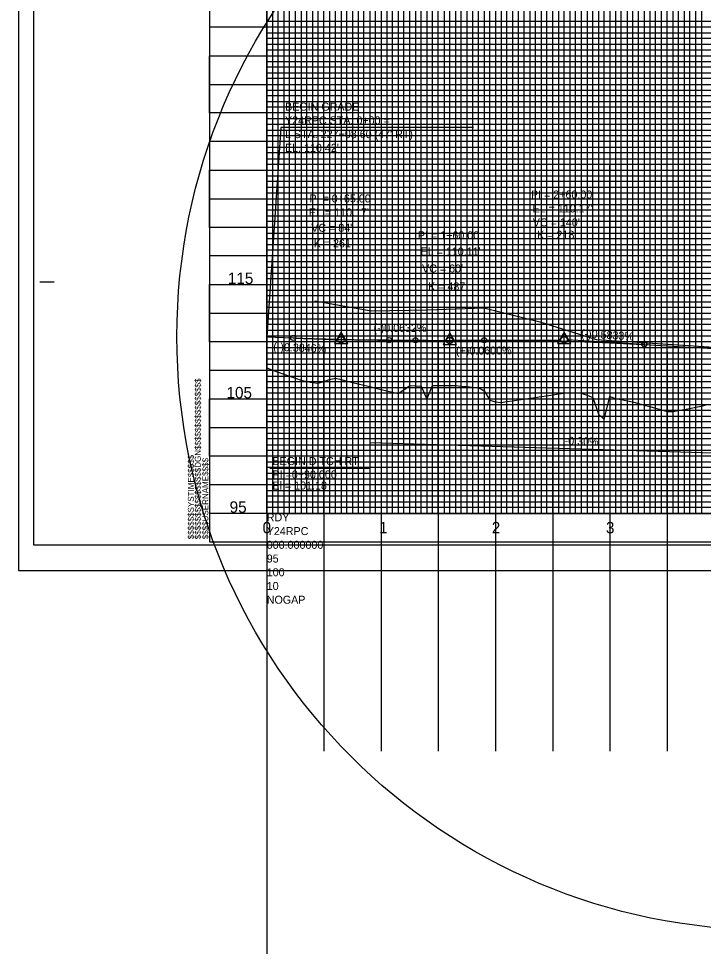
# Model space of a CAD drawing. Extents: x 2345490 to 2436403, y 465165 to 573888.
# Drawn here: x 2410678 to 2411277, y 527393 to 528205 of the extents above; entities that cross this region are included whole.
import ezdxf

# ---------------------------------------------------------------- set-up
doc = ezdxf.new("R2010")
doc.units = 0
for name, color, linetype in [('Old_Level_1', 7, 'Continuous'), ('Old_Level_18', 7, 'Continuous'), ('Old_Level_2', 7, 'Continuous'), ('Old_Level_3', 7, 'Continuous'), ('Old_Level_40', 7, 'Continuous'), ('Old_Level_41', 7, 'Continuous'), ('Old_Level_42', 7, 'Continuous'), ('Old_Level_43', 7, 'Continuous'), ('Old_Level_50', 7, 'Continuous'), ('Old_Level_51', 7, 'Continuous'), ('Old_Level_52', 7, 'Continuous'), ('Old_Level_62', 7, 'Continuous'), ('Old_Level_63', 7, 'Continuous')]:
    doc.layers.add(name, color=color, linetype=linetype)

msp = doc.modelspace()

# ---------------------------------------------------------------- linework, layer by layer
at = {"layer": 'Old_Level_1'}
msp.add_lwpolyline([(2410895.325, 527899.13175), (2410900.325, 527897.31625), (2410905.325, 527895.5035), (2410910.325, 527893.693), (2410915.325, 527891.885), (2410920.325, 527890.0795), (2410925.325, 527888.346), (2410930.325, 527887.3755), (2410935.325, 527886.411), (2410940.325, 527885.72725), (2410945.325, 527887.3925), (2410950.325, 527889.05825), (2410955.325, 527890.15175), (2410960.325, 527888.925), (2410965.325, 527887.7005), (2410970.325, 527886.47775), (2410975.325, 527885.2575), (2410980.325, 527884.03925), (2410985.325, 527882.82325), (2410990.325, 527881.60975), (2410995.325, 527880.3985), (2411000.325, 527879.18975), (2411005.325, 527877.93375), (2411010.325, 527876.6665), (2411015.325, 527879.893), (2411020.325, 527883.87575), (2411025.325, 527883.503), (2411030.325, 527883.133), (2411035.325, 527871.77675), (2411040.325, 527883.91325), (2411045.325, 527883.91925), (2411050.325, 527883.92525), (2411055.325, 527883.93125), (2411060.325, 527883.73025), (2411065.325, 527883.311), (2411070.325, 527882.85025), (2411075.325, 527882.393), (2411080.325, 527881.93875), (2411085.325, 527879.234), (2411090.325, 527871.036), (2411095.325, 527869.64375), (2411100.325, 527868.95075), (2411105.325, 527869.67875), (2411110.325, 527870.41), (2411115.325, 527871.145), (2411120.325, 527871.88325), (2411125.325, 527872.625), (2411130.325, 527873.37025), (2411135.325, 527874.119), (2411140.325, 527874.871), (2411145.325, 527875.6265), (2411150.325, 527876.38525), (2411155.325, 527877.1475), (2411160.325, 527877.43575), (2411165.325, 527877.34625), (2411170.325, 527876.95475), (2411175.325, 527875.21325), (2411180.325, 527873.416), (2411185.325, 527858.70475), (2411190.325, 527854.09575), (2411195.325, 527874.16475), (2411200.325, 527872.31375), (2411205.325, 527871.48075), (2411210.325, 527870.51025), (2411215.325, 527869.54075), (2411220.325, 527868.19025), (2411225.325, 527866.74475), (2411230.325, 527865.29575), (2411235.325, 527863.8435), (2411240.325, 527862.38775), (2411245.325, 527860.92875), (2411250.325, 527861.044), (2411255.325, 527861.95825), (2411260.325, 527862.8805), (2411265.325, 527863.81025), (2411270.325, 527864.748), (2411275.325, 527865.69375), (2411280.325, 527867.051)], dxfattribs=at)
at = {"layer": 'Old_Level_18'}
msp.add_line((2410845.325, 527747.04275), (2410845.325, 527747.04275), dxfattribs=at)
msp.add_line((2410845.325, 527747.04275), (2410845.325, 527747.04275), dxfattribs=at)
msp.add_lwpolyline([(2412345.325, 528797.04275), (2410845.325, 528797.04275), (2410845.325, 527747.04275), (2412345.325, 527747.04275)], close=True, dxfattribs=at)
at = {"layer": 'Old_Level_2'}
for p, q in [((2410907.5385, 528109.43), (2410895.325, 527926.24275)), ((2411076.005, 528109.43), (2410907.5385, 528109.43)), ((2410895.325, 527926.243), (2410918.32525, 527925.3585)), ((2410918.32525, 527925.3585), (2410957.57725, 527923.84875)), ((2411002.325, 527923.47775), (2410963.075, 527923.72575)), ((2411002.325, 527923.47775), (2411025.325, 527923.3325)), ((2411025.325, 527923.3325), (2411052.57525, 527923.1605)), ((2411085.325, 527923.323), (2411058.075, 527923.1595)), ((2411085.325, 527923.323), (2411152.57525, 527923.72675)), ((2411225.32525, 527919.65975), (2411158.0705, 527923.583)), ((2411225.32525, 527919.65975), (2411300.325, 527915.28475))]:
    msp.add_line(p, q, dxfattribs=at)
for points in [[(2410954.45375, 527920.36775), (2410966.19625, 527920.36775), (2410960.32525, 527930.4935)], [(2411049.45375, 527919.76775), (2411061.19625, 527919.76775), (2411055.32525, 527929.8935)], [(2411149.45375, 527920.36775), (2411161.19625, 527920.36775), (2411155.32525, 527930.4935)]]:
    msp.add_lwpolyline(points, close=True, dxfattribs=at)
for centre, radius in [((2410918.32525, 527925.3585), 2.25), ((2410960.325, 527923.743), 2.75), ((2411002.325, 527923.47775), 2.25), ((2411025.325, 527923.3325), 2.25), ((2411055.325, 527923.143), 2.75), ((2411085.325, 527923.323), 2.25), ((2411155.325, 527923.743), 2.75), ((2411225.32525, 527919.65975), 2.25)]:
    msp.add_circle(centre, radius, dxfattribs=at)
for points in [[(2410918.32525, 527925.3585), (2410920.00525, 527925.2945), (2410921.68525, 527925.2315), (2410923.36525, 527925.1695), (2410925.04525, 527925.10875), (2410926.72525, 527925.049), (2410928.40525, 527924.99025), (2410930.08525, 527924.93275), (2410931.76525, 527924.87625), (2410933.44525, 527924.82075), (2410935.12525, 527924.76625), (2410936.80525, 527924.713), (2410938.48525, 527924.661), (2410940.16525, 527924.60975), (2410941.84525, 527924.55975), (2410943.52525, 527924.51075), (2410945.20525, 527924.463), (2410946.88525, 527924.416), (2410948.56525, 527924.3705), (2410950.24525, 527924.32575), (2410951.92525, 527924.28225), (2410953.60525, 527924.23975), (2410955.28525, 527924.19825), (2410956.96525, 527924.158), (2410958.64525, 527924.11875), (2410960.325, 527924.08075), (2410962.005, 527924.0435), (2410963.685, 527924.0075), (2410965.365, 527923.97275), (2410967.045, 527923.93875), (2410968.725, 527923.906), (2410970.405, 527923.8745), (2410972.085, 527923.84375), (2410973.765, 527923.81425), (2410975.445, 527923.786), (2410977.125, 527923.7585), (2410978.805, 527923.73225), (2410980.485, 527923.707), (2410982.165, 527923.683), (2410983.845, 527923.66), (2410985.525, 527923.638), (2410987.205, 527923.617), (2410988.885, 527923.59725), (2410990.565, 527923.5785), (2410992.245, 527923.561), (2410993.925, 527923.5445), (2410995.605, 527923.529), (2410997.285, 527923.5145), (2410998.965, 527923.50125), (2411000.645, 527923.489), (2411002.325, 527923.47775)], [(2411025.325, 527923.3325), (2411026.525, 527923.32525), (2411027.725, 527923.318), (2411028.925, 527923.31125), (2411030.125, 527923.30475), (2411031.325, 527923.2985), (2411032.525, 527923.2925), (2411033.725, 527923.28675), (2411034.925, 527923.2815), (2411036.125, 527923.27625), (2411037.325, 527923.2715), (2411038.525, 527923.267), (2411039.725, 527923.263), (2411040.925, 527923.259), (2411042.125, 527923.2555), (2411043.325, 527923.25225), (2411044.525, 527923.24925), (2411045.725, 527923.2465), (2411046.925, 527923.244), (2411048.125, 527923.242), (2411049.325, 527923.24025), (2411050.525, 527923.2385), (2411051.725, 527923.2375), (2411052.925, 527923.2365), (2411054.125, 527923.23575), (2411055.325, 527923.2355), (2411056.525, 527923.2355), (2411057.725, 527923.23575), (2411058.925, 527923.23625), (2411060.125, 527923.237), (2411061.325, 527923.23825), (2411062.525, 527923.23975), (2411063.725, 527923.2415), (2411064.925, 527923.2435), (2411066.125, 527923.24575), (2411067.325, 527923.2485), (2411068.525, 527923.25125), (2411069.725, 527923.2545), (2411070.925, 527923.258), (2411072.125, 527923.26175), (2411073.325, 527923.266), (2411074.525, 527923.27025), (2411075.725, 527923.275), (2411076.925, 527923.28), (2411078.125, 527923.28525), (2411079.325, 527923.29075), (2411080.525, 527923.29675), (2411081.725, 527923.30275), (2411082.925, 527923.30925), (2411084.125, 527923.316), (2411085.325, 527923.323)], [(2411085.325, 527923.323), (2411088.125, 527923.338), (2411090.925, 527923.3495), (2411093.725, 527923.35725), (2411096.525, 527923.3615), (2411099.325, 527923.362), (2411102.125, 527923.359), (2411104.925, 527923.3525), (2411107.725, 527923.34225), (2411110.525, 527923.3285), (2411113.325, 527923.311), (2411116.125, 527923.29), (2411118.925, 527923.26525), (2411121.725, 527923.237), (2411124.525, 527923.20525), (2411127.325, 527923.16975), (2411130.125, 527923.13075), (2411132.925, 527923.08825), (2411135.725, 527923.042), (2411138.525, 527922.992), (2411141.325, 527922.9385), (2411144.125, 527922.8815), (2411146.925, 527922.821), (2411149.725, 527922.7565), (2411152.525, 527922.68875), (2411155.325, 527922.61725), (2411158.12525, 527922.54225), (2411160.92525, 527922.4635), (2411163.72525, 527922.38125), (2411166.52525, 527922.2955), (2411169.32525, 527922.206), (2411172.12525, 527922.11275), (2411174.92525, 527922.01625), (2411177.72525, 527921.91575), (2411180.52525, 527921.812), (2411183.32525, 527921.7045), (2411186.12525, 527921.5935), (2411188.92525, 527921.47875), (2411191.72525, 527921.3605), (2411194.52525, 527921.2385), (2411197.32525, 527921.113), (2411200.12525, 527920.984), (2411202.92525, 527920.85125), (2411205.72525, 527920.71475), (2411208.52525, 527920.575), (2411211.32525, 527920.4315), (2411214.12525, 527920.28425), (2411216.92525, 527920.1335), (2411219.72525, 527919.97925), (2411222.52525, 527919.82125), (2411225.32525, 527919.65975)]]:
    msp.add_spline(points, degree=3, dxfattribs=at)
at = {"layer": 'Old_Level_3'}
for p, q in [((2410895.325, 527772.04275), (2410895.325, 527842.4422)), ((2410895.325, 527842.4422), (2410895.325, 527600.73736)), ((2410985.325, 527833.84275), (2411407.325, 527821.24275)), ((2410985.325, 527833.84275), (2410985.32509, 527811.44435)), ((2410897.96027, 527811.44435), (2410985.32509, 527811.44435))]:
    msp.add_line(p, q, dxfattribs=at)
at = {"layer": 'Old_Level_40'}
msp.add_line((2410845.325, 527747.04275), (2410845.325, 527747.04275), dxfattribs=at)
msp.add_line((2410845.325, 527747.04275), (2410845.325, 527747.04275), dxfattribs=at)
msp.add_line((2410845.325, 527747.04275), (2410845.325, 527747.04275), dxfattribs=at)
msp.add_line((2410845.325, 527747.04275), (2410845.325, 527747.04275), dxfattribs=at)
at = {"layer": 'Old_Level_41'}
for p, q in [((2410696.825, 527974.54275), (2410709.325, 527974.54275)), ((2412345.325, 527772.04275), (2410845.325, 527772.04275))]:
    msp.add_line(p, q, dxfattribs=at)
for points in [[(2410845.325, 528797.04275), (2410895.325, 528797.04275), (2410895.325, 527772.04275), (2410945.325, 527772.04275), (2410945.325, 528797.04275), (2410995.325, 528797.04275), (2410995.325, 527772.04275), (2411045.325, 527772.04275), (2411045.325, 528797.04275), (2411095.325, 528797.04275), (2411095.325, 527772.04275), (2411145.325, 527772.04275), (2411145.325, 528797.04275), (2411195.325, 528797.04275), (2411195.325, 527772.04275), (2411245.325, 527772.04275), (2411245.325, 528797.04275), (2411295.325, 528797.04275)], [(2410920.325, 527772.04275), (2410920.325, 528797.04275), (2410970.325, 528797.04275), (2410970.325, 527772.04275), (2411020.325, 527772.04275), (2411020.325, 528797.04275), (2411070.325, 528797.04275), (2411070.325, 527772.04275), (2411120.325, 527772.04275), (2411120.325, 528797.04275), (2411170.325, 528797.04275), (2411170.325, 527772.04275), (2411220.325, 527772.04275), (2411220.325, 528797.04275), (2411270.325, 528797.04275), (2411270.325, 527772.04275), (2411320.325, 527772.04275)], [(2412345.325, 528197.04275), (2410845.325, 528197.04275), (2410845.325, 528147.04275), (2412345.325, 528147.04275)], [(2412345.325, 528122.04275), (2410845.325, 528122.04275), (2410845.325, 528172.04275), (2412345.325, 528172.04275)], [(2412345.325, 528097.04275), (2410845.325, 528097.04275), (2410845.325, 528047.04275), (2412345.325, 528047.04275)], [(2412345.325, 528022.04275), (2410845.325, 528022.04275), (2410845.325, 528072.04275), (2412345.325, 528072.04275)], [(2412345.325, 527997.04275), (2410845.325, 527997.04275), (2410845.325, 527947.04275), (2412345.325, 527947.04275)], [(2412345.325, 527897.04275), (2410845.325, 527897.04275), (2410845.325, 527847.04275), (2412345.325, 527847.04275)], [(2412345.325, 527822.04275), (2410845.325, 527822.04275), (2410845.325, 527872.04275), (2412345.325, 527872.04275)], [(2412345.325, 527797.04275), (2410845.325, 527797.04275)], [(2410882.825, 527747.04275), (2410882.825, 527747.04275)]]:
    msp.add_lwpolyline(points, dxfattribs=at)
at = {"layer": 'Old_Level_42'}
msp.add_lwpolyline([(2412345.325, 527922.04275), (2410845.325, 527922.04275), (2410845.325, 527972.04275), (2412345.325, 527972.04275)], dxfattribs=at)
at = {"layer": 'Old_Level_43'}
for points in [[(2410900.325, 528797.04275), (2410900.325, 527772.04275), (2410905.325, 527772.04275), (2410905.325, 528797.04275)], [(2410910.325, 528797.04275), (2410910.325, 527772.04275), (2410915.325, 527772.04275), (2410915.325, 528797.04275)], [(2410925.325, 528797.04275), (2410925.325, 527772.04275), (2410930.325, 527772.04275), (2410930.325, 528797.04275)], [(2410935.325, 528797.04275), (2410935.325, 527772.04275), (2410940.325, 527772.04275), (2410940.325, 528797.04275)], [(2410950.325, 528797.04275), (2410950.325, 527772.04275), (2410955.325, 527772.04275), (2410955.325, 528797.04275)], [(2410960.325, 528797.04275), (2410960.325, 527772.04275), (2410965.325, 527772.04275), (2410965.325, 528797.04275)], [(2410975.325, 528797.04275), (2410975.325, 527772.04275), (2410980.325, 527772.04275), (2410980.325, 528797.04275)], [(2410985.325, 528797.04275), (2410985.325, 527772.04275), (2410990.325, 527772.04275), (2410990.325, 528797.04275)], [(2411000.325, 528797.04275), (2411000.325, 527772.04275), (2411005.325, 527772.04275), (2411005.325, 528797.04275)], [(2411010.325, 528797.04275), (2411010.325, 527772.04275), (2411015.325, 527772.04275), (2411015.325, 528797.04275)], [(2411025.325, 528797.04275), (2411025.325, 527772.04275), (2411030.325, 527772.04275), (2411030.325, 528797.04275)], [(2411035.325, 528797.04275), (2411035.325, 527772.04275), (2411040.325, 527772.04275), (2411040.325, 528797.04275)], [(2411050.325, 528797.04275), (2411050.325, 527772.04275), (2411055.325, 527772.04275), (2411055.325, 528797.04275)], [(2411060.325, 527772.04275), (2411065.325, 527772.04275), (2411065.325, 528797.04275)], [(2411060.325, 528797.04275), (2411060.325, 527772.04275)], [(2411075.325, 528797.04275), (2411075.325, 527772.04275), (2411080.325, 527772.04275), (2411080.325, 528797.04275)], [(2411085.325, 528797.04275), (2411085.325, 527772.04275), (2411090.325, 527772.04275), (2411090.325, 528797.04275)], [(2411100.325, 528797.04275), (2411100.325, 527772.04275), (2411105.325, 527772.04275), (2411105.325, 528797.04275)], [(2411110.325, 528797.04275), (2411110.325, 527772.04275), (2411115.325, 527772.04275), (2411115.325, 528797.04275)], [(2411125.325, 528797.04275), (2411125.325, 527772.04275), (2411130.325, 527772.04275), (2411130.325, 528797.04275)], [(2411135.325, 528797.04275), (2411135.325, 527772.04275), (2411140.325, 527772.04275), (2411140.325, 528797.04275)], [(2411150.325, 528797.04275), (2411150.325, 527772.04275), (2411155.325, 527772.04275), (2411155.325, 528797.04275)], [(2411160.325, 528797.04275), (2411160.325, 527772.04275), (2411165.325, 527772.04275), (2411165.325, 528797.04275)], [(2411175.325, 528797.04275), (2411175.325, 527772.04275), (2411180.325, 527772.04275), (2411180.325, 528797.04275)], [(2411185.325, 528797.04275), (2411185.325, 527772.04275), (2411190.325, 527772.04275), (2411190.325, 528797.04275)], [(2411200.325, 528797.04275), (2411200.325, 527772.04275), (2411205.325, 527772.04275), (2411205.325, 528797.04275)], [(2411210.325, 528797.04275), (2411210.325, 527772.04275), (2411215.325, 527772.04275), (2411215.325, 528797.04275)], [(2411225.325, 528797.04275), (2411225.325, 527772.04275), (2411240.325, 527772.04275), (2411240.325, 528797.04275)], [(2411230.325, 528797.04275), (2411230.325, 527772.04275), (2411235.325, 527772.04275), (2411235.325, 528797.04275)], [(2411230.325, 528796.44275), (2411230.325, 527772.04275), (2411235.325, 527772.04275), (2411235.325, 528796.44275)], [(2411250.325, 528797.04275), (2411250.325, 527772.04275), (2411255.325, 527772.04275), (2411255.325, 528797.04275)], [(2411260.325, 528797.04275), (2411260.325, 527772.04275), (2411265.325, 527772.04275), (2411265.325, 528797.04275)], [(2411275.325, 528797.04275), (2411275.325, 527772.04275), (2411280.325, 527772.04275)], [(2412295.325, 528202.04275), (2410895.325, 528202.04275), (2410895.325, 528192.04275), (2412295.325, 528192.04275)], [(2412295.325, 528187.04275), (2410895.325, 528187.04275), (2410895.325, 528182.04275), (2412295.325, 528182.04275)], [(2412295.325, 528177.04275), (2410895.325, 528177.04275), (2410895.325, 528167.04275), (2412295.325, 528167.04275)], [(2412295.325, 528162.04275), (2410895.325, 528162.04275), (2410895.325, 528157.04275), (2412295.325, 528157.04275)], [(2412295.325, 528152.04275), (2410895.325, 528152.04275), (2410895.325, 528142.04275), (2412295.325, 528142.04275)], [(2412295.325, 528137.04275), (2410895.325, 528137.04275), (2410895.325, 528132.04275), (2412295.325, 528132.04275)], [(2412295.325, 528127.04275), (2410895.325, 528127.04275), (2410895.325, 528117.04275), (2412295.325, 528117.04275)], [(2412295.325, 528112.04275), (2410895.325, 528112.04275), (2410895.325, 528107.04275), (2412295.325, 528107.04275)], [(2412295.325, 528102.04275), (2410895.325, 528102.04275), (2410895.325, 528092.04275), (2412295.325, 528092.04275)], [(2412295.325, 528087.04275), (2410895.325, 528087.04275), (2410895.325, 528082.04275), (2412295.325, 528082.04275)], [(2412295.325, 528077.04275), (2410895.325, 528077.04275), (2410895.325, 528067.04275), (2412295.325, 528067.04275)], [(2412295.325, 528062.04275), (2410895.325, 528062.04275), (2410895.325, 528057.04275), (2412295.325, 528057.04275)], [(2412295.325, 528052.04275), (2410895.325, 528052.04275), (2410895.325, 528042.04275), (2412295.325, 528042.04275)], [(2412295.325, 528037.04275), (2410895.325, 528037.04275), (2410895.325, 528032.04275), (2412295.325, 528032.04275)], [(2412295.325, 528027.04275), (2410895.325, 528027.04275), (2410895.325, 528017.04275), (2412295.325, 528017.04275)], [(2412295.325, 528012.04275), (2410895.325, 528012.04275), (2410895.325, 528007.04275), (2412295.325, 528007.04275)], [(2412295.325, 528002.04275), (2410895.325, 528002.04275), (2410895.325, 527992.04275), (2412295.325, 527992.04275)], [(2412295.325, 527987.04275), (2410895.325, 527987.04275), (2410895.325, 527982.04275), (2412295.325, 527982.04275)], [(2412295.325, 527977.04275), (2410895.325, 527977.04275)], [(2410895.325, 527967.04275), (2412295.325, 527967.04275)], [(2412295.325, 527962.04275), (2410895.325, 527962.04275), (2410895.325, 527957.04275), (2412295.325, 527957.04275)], [(2412295.325, 527952.04275), (2410895.325, 527952.04275)], [(2410895.325, 527942.04275), (2412295.325, 527942.04275)], [(2412295.325, 527937.04275), (2410895.325, 527937.04275), (2410895.325, 527932.04275), (2412295.325, 527932.04275)], [(2412295.325, 527927.04275), (2410895.325, 527927.04275), (2410895.325, 527917.04275), (2412295.325, 527917.04275)], [(2412295.325, 527912.04275), (2410895.325, 527912.04275), (2410895.325, 527907.04275), (2412295.325, 527907.04275)], [(2412295.325, 527902.04275), (2410895.325, 527902.04275), (2410895.325, 527892.04275), (2412295.325, 527892.04275)], [(2412295.325, 527887.04275), (2410895.325, 527887.04275), (2410895.325, 527882.04275), (2412295.325, 527882.04275)], [(2412295.325, 527877.04275), (2410895.325, 527877.04275), (2410895.325, 527867.04275), (2412295.325, 527867.04275)], [(2412295.325, 527862.04275), (2410895.325, 527862.04275), (2410895.325, 527857.04275), (2412295.325, 527857.04275)], [(2412295.325, 527852.04275), (2410895.325, 527852.04275), (2410895.325, 527842.04275), (2412295.325, 527842.04275)], [(2412295.325, 527837.04275), (2410895.325, 527837.04275), (2410895.325, 527832.04275), (2412295.325, 527832.04275)], [(2412295.325, 527827.04275), (2410895.325, 527827.04275), (2410895.325, 527817.04275), (2412295.325, 527817.04275)], [(2412295.325, 527812.04275), (2410895.325, 527812.04275), (2410895.325, 527807.04275), (2412295.325, 527807.04275)], [(2412295.325, 527802.04275), (2410895.325, 527802.04275), (2410895.325, 527792.04275), (2412295.325, 527792.04275)], [(2412295.325, 527787.04275), (2410895.325, 527787.04275), (2410895.325, 527782.04275), (2412295.325, 527782.04275)], [(2412295.325, 527777.04275), (2410895.325, 527777.04275)]]:
    msp.add_lwpolyline(points, dxfattribs=at)
at = {"layer": 'Old_Level_50'}
msp.add_line((2410678.325, 527722.04275), (2410678.325, 527722.04275), dxfattribs=at)
msp.add_lwpolyline([(2412357.825, 528799.59275), (2410691.325, 528799.59275), (2410691.325, 527744.49275), (2412357.825, 527744.49275)], close=True, dxfattribs=at)
at = {"layer": 'Old_Level_51'}
msp.add_lwpolyline([(2412362.325, 528822.04275), (2410678.325, 528822.04275), (2410678.325, 527722.04275), (2412362.325, 527722.04275)], close=True, dxfattribs=at)
at = {"layer": 'Old_Level_52'}
msp.add_line((2410691.325, 527744.49275), (2410691.325, 527744.49275), dxfattribs=at)
at = {"layer": 'Old_Level_62'}
msp.add_circle((2411335.51705, 527926.51577), 518.74216, dxfattribs=at)
at = {"layer": 'Old_Level_63'}
for p, q in [((2410895.325, 527772.04275), (2410895.325, 530272.04275)), ((2411145.325, 527924.50275), (2411145.325, 528076.15275)), ((2411195.325, 527925.04275), (2411195.325, 528076.15275)), ((2411245.325, 527924.23275), (2411245.325, 528076.15275)), ((2410895.325, 527926.25275), (2410898.048, 527926.25275)), ((2410895.325, 527926.24275), (2410895.325, 527564.29475)), ((2410895.325, 527926.23275), (2410898.048, 527926.23275)), ((2410945.325, 527924.47275), (2410947.06075, 527924.47275)), ((2410945.325, 527924.46275), (2410945.325, 527564.29475)), ((2410945.325, 527924.45275), (2410947.06075, 527924.45275)), ((2410995.325, 527923.54275), (2410999.9535, 527923.54275)), ((2410995.325, 527923.53275), (2410995.325, 527564.29475)), ((2410995.325, 527923.52275), (2410999.9535, 527923.52275)), ((2411045.325, 527923.25275), (2411047.927, 527923.25275)), ((2411045.325, 527923.24275), (2411045.325, 527564.29475)), ((2411045.325, 527923.23275), (2411047.927, 527923.23275)), ((2411095.325, 527923.36275), (2411095.331, 527923.36275)), ((2411095.325, 527923.35275), (2411095.325, 527564.29475)), ((2411095.325, 527923.34275), (2411095.331, 527923.34275)), ((2411145.325, 527922.52275), (2411145.325, 527564.29475)), ((2411195.325, 527919.28275), (2411195.325, 527564.29475)), ((2411245.325, 527913.62275), (2411245.325, 527564.29475)), ((2410895.325, 527772.04275), (2413081.64925, 527772.04275)), ((2410895.325, 527772.04275), (2410895.325, 525272.04275))]:
    msp.add_line(p, q, dxfattribs=at)
msp.add_lwpolyline([(2410937.46001, 527957.6808), (2410986.64001, 527948.9808), (2411035.83001, 527950.0808), (2411085.01001, 527951.5808), (2411134.21001, 527939.5808), (2411183.43001, 527923.9808), (2411232.67001, 527920.7808), (2411281.95001, 527917.6808), (2411331.27001, 527914.4808), (2411380.65001, 527911.1808), (2411426.73001, 527909.8808), (2411471.73001, 527905.9808), (2411521.73001, 527907.3808), (2411571.73001, 527908.8808), (2411616.73001, 527910.2808), (2411666.73001, 527911.7808), (2411716.73001, 527939.3808), (2411746.73001, 527928.4808), (2411796.73001, 527927.4808), (2411846.73001, 527909.0808)], dxfattribs=at)

# ---------------------------------------------------------------- texts
at = {"layer": 'Old_Level_2'}
for s, height, p in [('BEGIN GRADE', 7.0000005, (2410911.29775, 528124.0405)), ('Y24RPC STA. 0+00 =', 7.0000005, (2410911.29775, 528112.0405)), ("L STA. 227+08.60 (47' RT)", 7.0000005, (2410911.29775, 528100.0405)), ("EL. 110.42'", 7.0000005, (2410911.29775, 528088.0405)), ('PI = 0+65.00', 7.0000005, (2410932.625, 528043.77875)), ('PI = 2+60.00', 7.0000005, (2411126.325, 528047.243)), ("EL = 110.17'", 7.0000005, (2411127.705, 528035.065)), ("EL = 110.17'", 7.0000005, (2410932.165, 528031.6005)), ("VC = 84'", 7.000001, (2410934.21675, 528018.156)), ("VC = 140'", 7.000001, (2411127.9535, 528022.89475)), ('PI = 1+60.00', 7.0000005, (2411027.44825, 528011.5675)), ('K = 218', 7.000001, (2411131.7435, 528012.0395)), ('K = 261', 7.000001, (2410936.3225, 528004.56275)), ("EL = 110.11'", 7.0000005, (2411029.76425, 527997.43225)), ("VC = 60'", 7.000001, (2411031.11175, 527982.59025)), ('K = 487', 7.000001, (2411036.3755, 527966.89075))]:
    msp.add_text(s, height=height, dxfattribs=at).set_placement(p)
for s, rotation, p in [('(-)0.0632%', 359.63813611, (2410988.63075, 527930.75925)), ('(-)0.5833%', 356.66153056, (2411169.851, 527925.901)), ('(-)0.3846%', 357.79740278, (2410900.874, 527914.19575)), ('(+)0.0600%', 0.34376944, (2411060.7785, 527910.667))]:
    msp.add_text(s, height=7.000001, rotation=rotation, dxfattribs=at).set_placement(p)
at = {"layer": 'Old_Level_3'}
for s, height, rotation, p in [('-0.30%', 7.000001, 358.28978066, (2411155.73571, 527832.04891)), ('BEGIN DITCH RT', 7.0000005, 360, (2410900.3286, 527814.24203)), ('PI =0+90.000', 7.0000005, 360, (2410900.3286, 527802.54268)), ('El = 101.18', 7.0000005, 360, (2410900.3286, 527792.87215))]:
    msp.add_text(s, height=height, rotation=rotation, dxfattribs=at).set_placement(p)
at = {"layer": 'Old_Level_41'}
for s, p in [('$$$$$$$$$$$$$$$$DGN$$$$$$$$$$$$$$$$', (2410837.675, 527749.40525)), ('$$$$$$SYSTIME$$$$$', (2410831.625, 527749.40525)), ('$$$$USERNAME$$$$', (2410844.25, 527749.41775))]:
    msp.add_text(s, height=5.25, rotation=90, dxfattribs=at).set_placement(p)
at = {"layer": 'Old_Level_62'}
for s, height, p in [('115', 10.000001, (2410861.3085, 527972.543)), ('105', 10.000001, (2410860.1115, 527872.543)), ('95', 10.000001, (2410862.869, 527772.543)), ('0', 10, (2410891.666, 527754.543)), ('2', 10, (2411092.054, 527754.543)), ('3', 10, (2411191.88875, 527754.543)), ('1', 10, (2410993.5055, 527754.543))]:
    msp.add_text(s, height=height, dxfattribs=at).set_placement(p)
at = {"layer": 'Old_Level_63'}
for s, p in [('RDY', (2410895.325, 527765.04275)), ('Y24RPC', (2410895.325, 527753.04275)), ('000.000000', (2410895.325, 527741.04275)), ('95', (2410895.325, 527729.04275)), ('100', (2410895.325, 527717.04275)), ('10', (2410895.325, 527705.04275)), ('NOGAP', (2410895.325, 527693.04275))]:
    msp.add_text(s, height=7.000001, dxfattribs=at).set_placement(p)

doc.saveas('drawing.dxf')
